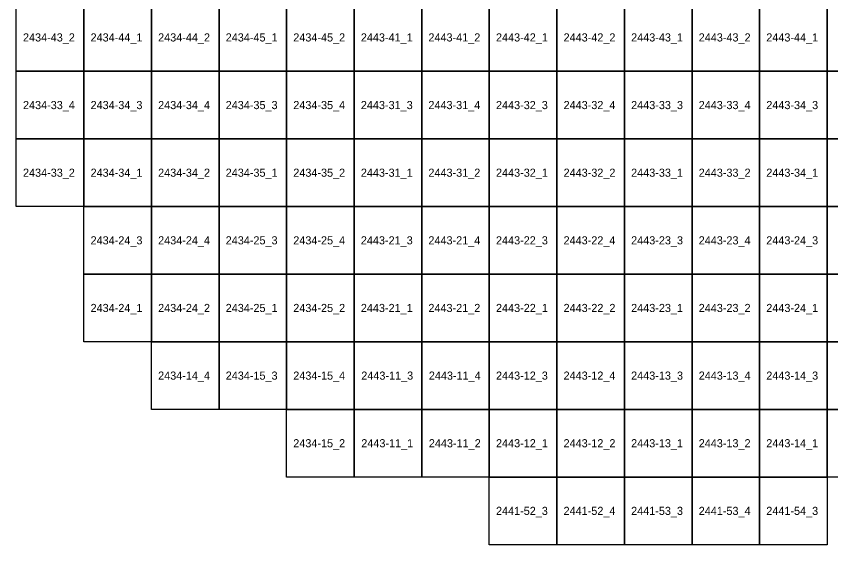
# Model space of a CAD drawing. Extents: x 312500 to 765000, y 172500 to 440000.
# Drawn here: x 637500 to 667632, y 172500 to 192030 of the extents above; entities that cross this region are included whole.
import ezdxf

# ---------------------------------------------------------------- set-up
doc = ezdxf.new("R2010")
doc.units = 0
doc.layers.add('Topo5_ramis_TKS2025', color=7, linetype='Continuous')
doc.layers.add('Topo5_ramis_TKS2025_Nr', color=7, linetype='Continuous')

msp = doc.modelspace()

# ---------------------------------------------------------------- linework, layer by layer
at = {"layer": 'Topo5_ramis_TKS2025'}
for points in [[(637500, 190000), (637500, 192500), (640000, 192500), (640000, 190000), (637500, 190000)], [(640000, 190000), (640000, 192500), (642500, 192500), (642500, 190000), (640000, 190000)], [(642500, 190000), (642500, 192500), (645000, 192500), (645000, 190000), (642500, 190000)], [(645000, 190000), (645000, 192500), (647500, 192500), (647500, 190000), (645000, 190000)], [(647500, 190000), (647500, 192500), (650000, 192500), (650000, 190000), (647500, 190000)], [(650000, 190000), (650000, 192500), (652500, 192500), (652500, 190000), (650000, 190000)], [(652500, 190000), (652500, 192500), (655000, 192500), (655000, 190000), (652500, 190000)], [(655000, 190000), (655000, 192500), (657500, 192500), (657500, 190000), (655000, 190000)], [(657500, 190000), (657500, 192500), (660000, 192500), (660000, 190000), (657500, 190000)], [(660000, 190000), (660000, 192500), (662500, 192500), (662500, 190000), (660000, 190000)], [(662500, 190000), (662500, 192500), (665000, 192500), (665000, 190000), (662500, 190000)], [(665000, 190000), (665000, 192500), (667500, 192500), (667500, 190000), (665000, 190000)], [(667500, 190000), (667500, 192500), (670000, 192500), (670000, 190000), (667500, 190000)], [(637500, 187500), (637500, 190000), (640000, 190000), (640000, 187500), (637500, 187500)], [(640000, 187500), (640000, 190000), (642500, 190000), (642500, 187500), (640000, 187500)], [(642500, 187500), (642500, 190000), (645000, 190000), (645000, 187500), (642500, 187500)], [(645000, 187500), (645000, 190000), (647500, 190000), (647500, 187500), (645000, 187500)], [(647500, 187500), (647500, 190000), (650000, 190000), (650000, 187500), (647500, 187500)], [(650000, 187500), (650000, 190000), (652500, 190000), (652500, 187500), (650000, 187500)], [(652500, 187500), (652500, 190000), (655000, 190000), (655000, 187500), (652500, 187500)], [(655000, 187500), (655000, 190000), (657500, 190000), (657500, 187500), (655000, 187500)], [(657500, 187500), (657500, 190000), (660000, 190000), (660000, 187500), (657500, 187500)], [(660000, 187500), (660000, 190000), (662500, 190000), (662500, 187500), (660000, 187500)], [(662500, 187500), (662500, 190000), (665000, 190000), (665000, 187500), (662500, 187500)], [(665000, 187500), (665000, 190000), (667500, 190000), (667500, 187500), (665000, 187500)], [(667500, 187500), (667500, 190000), (670000, 190000), (670000, 187500), (667500, 187500)], [(637500, 185000), (637500, 187500), (640000, 187500), (640000, 185000), (637500, 185000)], [(640000, 185000), (640000, 187500), (642500, 187500), (642500, 185000), (640000, 185000)], [(642500, 185000), (642500, 187500), (645000, 187500), (645000, 185000), (642500, 185000)], [(645000, 185000), (645000, 187500), (647500, 187500), (647500, 185000), (645000, 185000)], [(647500, 185000), (647500, 187500), (650000, 187500), (650000, 185000), (647500, 185000)], [(650000, 185000), (650000, 187500), (652500, 187500), (652500, 185000), (650000, 185000)], [(652500, 185000), (652500, 187500), (655000, 187500), (655000, 185000), (652500, 185000)], [(655000, 185000), (655000, 187500), (657500, 187500), (657500, 185000), (655000, 185000)], [(657500, 185000), (657500, 187500), (660000, 187500), (660000, 185000), (657500, 185000)], [(660000, 185000), (660000, 187500), (662500, 187500), (662500, 185000), (660000, 185000)], [(662500, 185000), (662500, 187500), (665000, 187500), (665000, 185000), (662500, 185000)], [(665000, 185000), (665000, 187500), (667500, 187500), (667500, 185000), (665000, 185000)], [(667500, 185000), (667500, 187500), (670000, 187500), (670000, 185000), (667500, 185000)], [(640000, 182500), (640000, 185000), (642500, 185000), (642500, 182500), (640000, 182500)], [(642500, 182500), (642500, 185000), (645000, 185000), (645000, 182500), (642500, 182500)], [(645000, 182500), (645000, 185000), (647500, 185000), (647500, 182500), (645000, 182500)], [(647500, 182500), (647500, 185000), (650000, 185000), (650000, 182500), (647500, 182500)], [(650000, 182500), (650000, 185000), (652500, 185000), (652500, 182500), (650000, 182500)], [(652500, 182500), (652500, 185000), (655000, 185000), (655000, 182500), (652500, 182500)], [(655000, 182500), (655000, 185000), (657500, 185000), (657500, 182500), (655000, 182500)], [(657500, 182500), (657500, 185000), (660000, 185000), (660000, 182500), (657500, 182500)], [(660000, 182500), (660000, 185000), (662500, 185000), (662500, 182500), (660000, 182500)], [(662500, 182500), (662500, 185000), (665000, 185000), (665000, 182500), (662500, 182500)], [(665000, 182500), (665000, 185000), (667500, 185000), (667500, 182500), (665000, 182500)], [(667500, 182500), (667500, 185000), (670000, 185000), (670000, 182500), (667500, 182500)], [(640000, 180000), (640000, 182500), (642500, 182500), (642500, 180000), (640000, 180000)], [(642500, 180000), (642500, 182500), (645000, 182500), (645000, 180000), (642500, 180000)], [(645000, 180000), (645000, 182500), (647500, 182500), (647500, 180000), (645000, 180000)], [(647500, 180000), (647500, 182500), (650000, 182500), (650000, 180000), (647500, 180000)], [(650000, 180000), (650000, 182500), (652500, 182500), (652500, 180000), (650000, 180000)], [(652500, 180000), (652500, 182500), (655000, 182500), (655000, 180000), (652500, 180000)], [(655000, 180000), (655000, 182500), (657500, 182500), (657500, 180000), (655000, 180000)], [(657500, 180000), (657500, 182500), (660000, 182500), (660000, 180000), (657500, 180000)], [(660000, 180000), (660000, 182500), (662500, 182500), (662500, 180000), (660000, 180000)], [(662500, 180000), (662500, 182500), (665000, 182500), (665000, 180000), (662500, 180000)], [(665000, 180000), (665000, 182500), (667500, 182500), (667500, 180000), (665000, 180000)], [(667500, 180000), (667500, 182500), (670000, 182500), (670000, 180000), (667500, 180000)], [(642500, 177500), (642500, 180000), (645000, 180000), (645000, 177500), (642500, 177500)], [(645000, 177500), (645000, 180000), (647500, 180000), (647500, 177500), (645000, 177500)], [(647500, 177500), (647500, 180000), (650000, 180000), (650000, 177500), (647500, 177500)], [(650000, 177500), (650000, 180000), (652500, 180000), (652500, 177500), (650000, 177500)], [(652500, 177500), (652500, 180000), (655000, 180000), (655000, 177500), (652500, 177500)], [(655000, 177500), (655000, 180000), (657500, 180000), (657500, 177500), (655000, 177500)], [(657500, 177500), (657500, 180000), (660000, 180000), (660000, 177500), (657500, 177500)], [(660000, 177500), (660000, 180000), (662500, 180000), (662500, 177500), (660000, 177500)], [(662500, 177500), (662500, 180000), (665000, 180000), (665000, 177500), (662500, 177500)], [(665000, 177500), (665000, 180000), (667500, 180000), (667500, 177500), (665000, 177500)], [(667500, 177500), (667500, 180000), (670000, 180000), (670000, 177500), (667500, 177500)], [(647500, 175000), (647500, 177500), (650000, 177500), (650000, 175000), (647500, 175000)], [(650000, 175000), (650000, 177500), (652500, 177500), (652500, 175000), (650000, 175000)], [(652500, 175000), (652500, 177500), (655000, 177500), (655000, 175000), (652500, 175000)], [(655000, 175000), (655000, 177500), (657500, 177500), (657500, 175000), (655000, 175000)], [(657500, 175000), (657500, 177500), (660000, 177500), (660000, 175000), (657500, 175000)], [(660000, 175000), (660000, 177500), (662500, 177500), (662500, 175000), (660000, 175000)], [(662500, 175000), (662500, 177500), (665000, 177500), (665000, 175000), (662500, 175000)], [(665000, 175000), (665000, 177500), (667500, 177500), (667500, 175000), (665000, 175000)], [(667500, 175000), (667500, 177500), (670000, 177500), (670000, 175000), (667500, 175000)], [(655000, 172500), (655000, 175000), (657500, 175000), (657500, 172500), (655000, 172500)], [(657500, 172500), (657500, 175000), (660000, 175000), (660000, 172500), (657500, 172500)], [(660000, 172500), (660000, 175000), (662500, 175000), (662500, 172500), (660000, 172500)], [(662500, 172500), (662500, 175000), (665000, 175000), (665000, 172500), (662500, 172500)], [(665000, 172500), (665000, 175000), (667500, 175000), (667500, 172500), (665000, 172500)]]:
    msp.add_lwpolyline(points, dxfattribs=at)

# ---------------------------------------------------------------- texts
at = {"layer": 'Topo5_ramis_TKS2025_Nr'}
for s, p in [('2434-43_2', (637748, 191100)), ('2434-44_1', (640248, 191100)), ('2434-44_2', (642748, 191100)), ('2434-45_1', (645248, 191100)), ('2434-45_2', (647748, 191100)), ('2443-41_1', (650248, 191100)), ('2443-41_2', (652748, 191100)), ('2443-42_1', (655248, 191100)), ('2443-42_2', (657748, 191100)), ('2443-43_1', (660248, 191100)), ('2443-43_2', (662748, 191100)), ('2443-44_1', (665248, 191100)), ('2434-33_4', (637748, 188600)), ('2434-34_3', (640248, 188600)), ('2434-34_4', (642748, 188600)), ('2434-35_3', (645248, 188600)), ('2434-35_4', (647748, 188600)), ('2443-31_3', (650248, 188600)), ('2443-31_4', (652748, 188600)), ('2443-32_3', (655248, 188600)), ('2443-32_4', (657748, 188600)), ('2443-33_3', (660248, 188600)), ('2443-33_4', (662748, 188600)), ('2443-34_3', (665248, 188600)), ('2434-33_2', (637748, 186100)), ('2434-34_1', (640248, 186100)), ('2434-34_2', (642748, 186100)), ('2434-35_1', (645248, 186100)), ('2434-35_2', (647748, 186100)), ('2443-31_1', (650248, 186100)), ('2443-31_2', (652748, 186100)), ('2443-32_1', (655248, 186100)), ('2443-32_2', (657748, 186100)), ('2443-33_1', (660248, 186100)), ('2443-33_2', (662748, 186100)), ('2443-34_1', (665248, 186100)), ('2434-24_3', (640248, 183600)), ('2434-24_4', (642748, 183600)), ('2434-25_3', (645248, 183600)), ('2434-25_4', (647748, 183600)), ('2443-21_3', (650248, 183600)), ('2443-21_4', (652748, 183600)), ('2443-22_3', (655248, 183600)), ('2443-22_4', (657748, 183600)), ('2443-23_3', (660248, 183600)), ('2443-23_4', (662748, 183600)), ('2443-24_3', (665248, 183600)), ('2434-24_1', (640248, 181100)), ('2434-24_2', (642748, 181100)), ('2434-25_1', (645248, 181100)), ('2434-25_2', (647748, 181100)), ('2443-21_1', (650248, 181100)), ('2443-21_2', (652748, 181100)), ('2443-22_1', (655248, 181100)), ('2443-22_2', (657748, 181100)), ('2443-23_1', (660248, 181100)), ('2443-23_2', (662748, 181100)), ('2443-24_1', (665248, 181100)), ('2434-14_4', (642748, 178600)), ('2434-15_3', (645248, 178600)), ('2434-15_4', (647748, 178600)), ('2443-11_3', (650264, 178600)), ('2443-11_4', (652764, 178600)), ('2443-12_3', (655248, 178600)), ('2443-12_4', (657748, 178600)), ('2443-13_3', (660248, 178600)), ('2443-13_4', (662748, 178600)), ('2443-14_3', (665248, 178600)), ('2434-15_2', (647748, 176100)), ('2443-11_1', (650264, 176100)), ('2443-11_2', (652764, 176100)), ('2443-12_1', (655248, 176100)), ('2443-12_2', (657748, 176100)), ('2443-13_1', (660248, 176100)), ('2443-13_2', (662748, 176100)), ('2443-14_1', (665248, 176100)), ('2441-52_3', (655248, 173600)), ('2441-52_4', (657748, 173600)), ('2441-53_3', (660248, 173600)), ('2441-53_4', (662748, 173600)), ('2441-54_3', (665248, 173600))]:
    msp.add_text(s, height=300, dxfattribs=at).set_placement(p)

doc.saveas('drawing.dxf')
